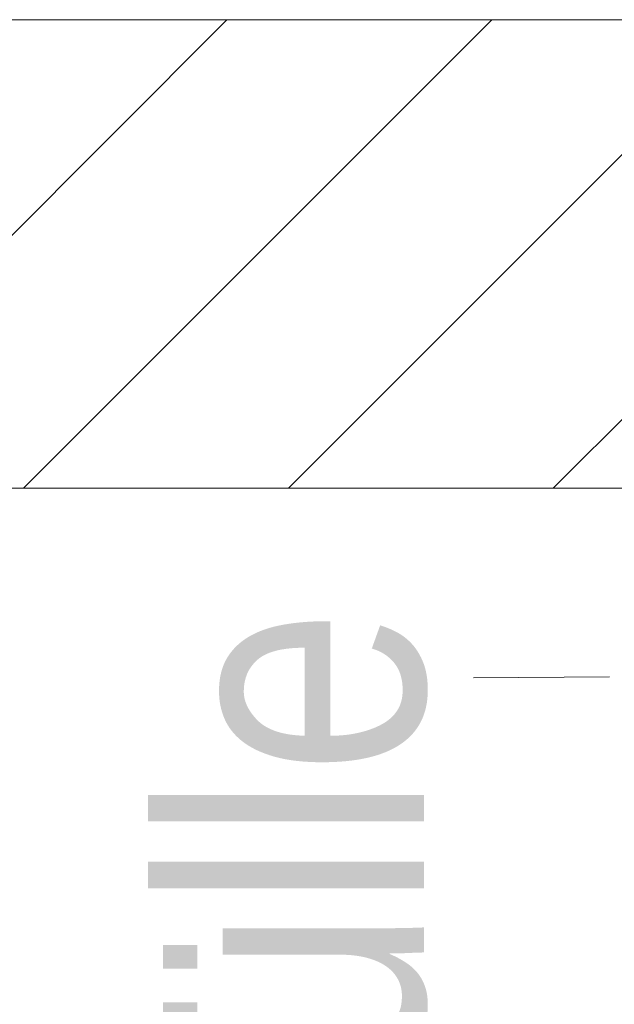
# Model space of a CAD drawing. Extents: x -620 to 300, y 62 to 1112.
# Tile 277 of 291: x 247.21 to 250.38, y 851.09 to 856.35. Entities that reach past the tile are written whole.
import ezdxf
from ezdxf.lldxf.tags import DXFTag

# ---------------------------------------------------------------- set-up
doc = ezdxf.new("R2010")
doc.units = 0
doc.layers.get('0').update_dxf_attribs({"lineweight": 13})
doc.layers.add('E_Detail_Beschriftung', color=7, linetype='Continuous', lineweight=13, true_color=0x009900)
doc.layers.add('E_Detail_Wandschraffur', color=7, linetype='Continuous', lineweight=5, true_color=0xc0c0c0)
doc.layers.add('E_Detail_Linie_Text_Bem', color=7, linetype='Continuous', lineweight=13)
doc.styles.get("Standard").update_dxf_attribs({"font": 'ARIALN.TTF'})
tags = doc.linetypes.add('fein_strichliert', pattern=[4, 1, -2, 1]).pattern_tags.tags
tags[8:9] = [DXFTag(74, 4), DXFTag(75, 0), DXFTag(340, '0'), DXFTag(46, 0.0), DXFTag(50, 0.0), DXFTag(44, 0.0), DXFTag(45, 0.0)]
tags[6:7] = [DXFTag(74, 4), DXFTag(75, 0), DXFTag(340, '0'), DXFTag(46, 0.0), DXFTag(50, 0.0), DXFTag(44, 0.0), DXFTag(45, 0.0)]
tags[4:5] = [DXFTag(74, 4), DXFTag(75, 0), DXFTag(340, '0'), DXFTag(46, 0.0), DXFTag(50, 0.0), DXFTag(44, 0.0), DXFTag(45, 0.0)]

# ---------------------------------------------------------------- blocks, each defined once
blk = doc.blocks.new('Referenz-A06GA2B38I')
at = {"layer": 'E_Detail_Linie_Text_Bem', "linetype": 'Continuous', "ltscale": 0.13}
for p, q in [((252.9128, 856.3467), (201.5857, 856.3467)), ((201.5857, 853.8467), (250.4128, 853.8467)), ((211.9781, 853.8467), (252.9128, 853.8467))]:
    blk.add_line(p, q, dxfattribs=at)
at = {"layer": 'E_Detail_Linie_Text_Bem', "color": 0, "linetype": 'Continuous', "ltscale": 0.13}
blk.add_line((249.6283, 852.8349), (250.3542, 852.8413), dxfattribs=at)
at = {"layer": 'E_Detail_Wandschraffur', "linetype": 'fein_strichliert', "ltscale": 0.13}
for p, q in [((245.8119, 853.8467), (248.3119, 856.3467)), ((248.6403, 853.8467), (251.1403, 856.3467))]:
    blk.add_line(p, q, dxfattribs=at)
at = {"layer": 'E_Detail_Wandschraffur', "linetype": 'ByBlock', "ltscale": 0.13}
for p, q in [((247.2261, 853.8467), (249.7261, 856.3467)), ((250.0545, 853.8467), (252.5545, 856.3467))]:
    blk.add_line(p, q, dxfattribs=at)
at = {"layer": 'E_Detail_Beschriftung', "linetype": 'Continuous', "ltscale": 0.13, "insert": (247.9646, 845.2744), "char_height": 1.4, "attachment_point": 1, "rotation": 90}
blk.add_mtext('{\\fArial Narrow;2x Endtülle}', dxfattribs=at)

msp = doc.modelspace()

# ---------------------------------------------------------------- block references
at = {"color": 8, "lineweight": 25, "ltscale": 0.25, "true_color": 0x808080}
msp.add_blockref('Referenz-A06GA2B38I', (0, 0), dxfattribs=at)

doc.saveas('drawing.dxf')
